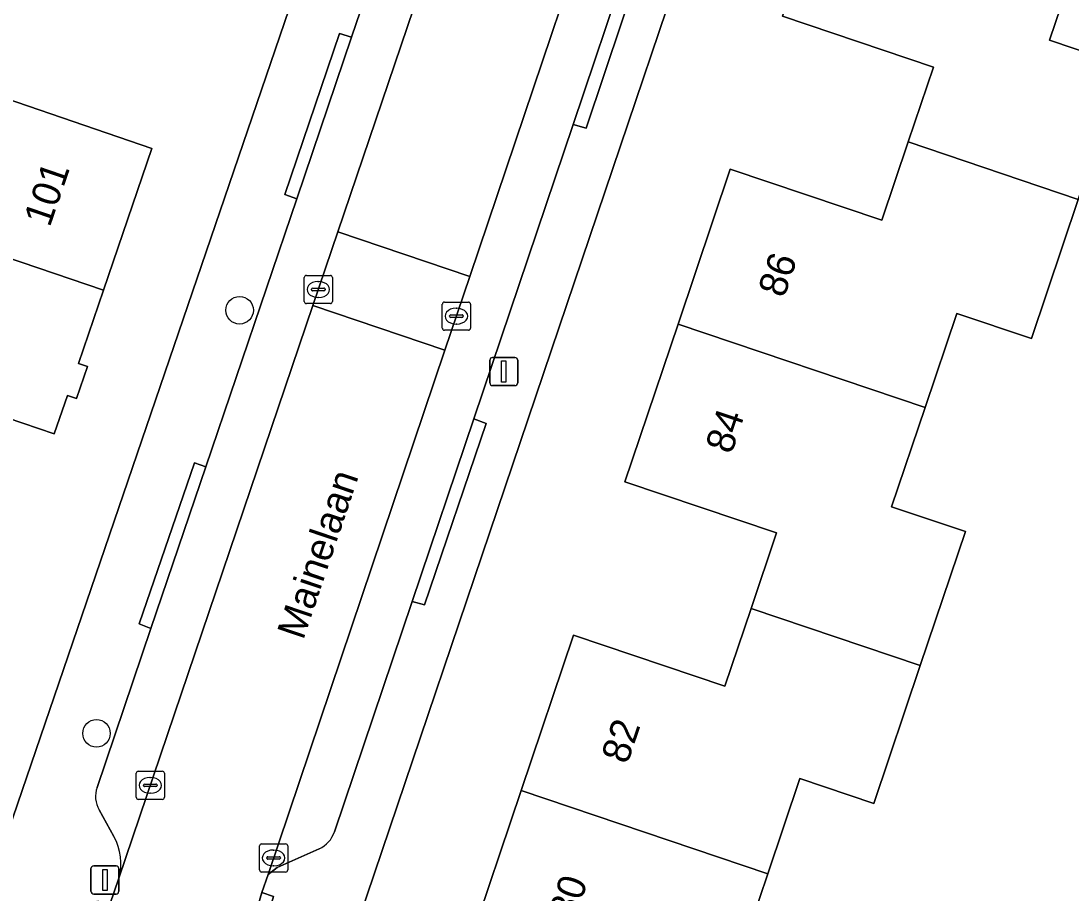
# Model space of a CAD drawing. Extents: x 157767 to 159172, y 387839 to 389425.
# Drawn here: x 158211.22 to 158248.51, y 388376.55 to 388407.54 of the extents above; entities that cross this region are included whole.
import ezdxf

# ---------------------------------------------------------------- set-up
doc = ezdxf.new("R2010")
doc.units = 0
for name, color, linetype in [('IMGEO_Boom', 7, 'Continuous'), ('IMGEO_Erf', 7, 'Continuous'), ('IMGEO_Kolk', 7, 'Continuous'), ('IMGEO_Lichtmast', 7, 'Continuous'), ('IMGEO_Openbare_ruimte_label', 7, 'Continuous'), ('IMGEO_Pand', 7, 'Continuous'), ('IMGEO_Pand_nummerreeks', 7, 'Continuous'), ('IMGEO_Parkeervlak_open', 7, 'Continuous'), ('IMGEO_Rijbaan_lokaal_open', 7, 'Continuous'), ('IMGEO_Voetpad_open', 7, 'Continuous')]:
    doc.layers.add(name, color=color, linetype=linetype)

msp = doc.modelspace()

# ---------------------------------------------------------------- linework, layer by layer
at = {"layer": 'IMGEO_Boom'}
for centre in [(158218.983, 388397.272), (158213.9, 388382.25)]:
    msp.add_circle(centre, 0.489, dxfattribs=at)
at = {"layer": 'IMGEO_Erf'}
msp.add_lwpolyline([(158227.437, 388427.591), (158206.398, 388461.811), (158193.554, 388453.846), (158183.168, 388447.406), (158182.041, 388442.936), (158182.177, 388442.783), (158184.992, 388444.506), (158185.402, 388443.835), (158188.66, 388445.829), (158190.411, 388442.966), (158187.153, 388440.973), (158188.112, 388439.406), (158185.297, 388437.683), (158197.216, 388418.782), (158193.835, 388409.215), (158175.068, 388397.881), (158178.573, 388391.881), (158193.933, 388365.581), (158200.612, 388354.718), (158203.311, 388362.254), (158206.731, 388361.142), (158207.656, 388363.849), (158211.167, 388374.122), (158210.098, 388376.863)], close=True, dxfattribs=at)
for points in [[(158254.733, 388410.921), (158237.149, 388416.834), (158222.397, 388373.231), (158224.063, 388370.135), (158264.935, 388356.284)], [(158227.1, 388374.631), (158228.983, 388380.218), (158230.842, 388385.733), (158236.213, 388383.922), (158237.145, 388386.686), (158238.05, 388389.372), (158232.667, 388391.186), (158234.553, 388396.782), (158236.408, 388402.286), (158241.79, 388400.472), (158242.725, 388403.247), (158243.622, 388405.908), (158238.264, 388407.714), (158240.196, 388413.446), (158248.968, 388410.49), (158247.743, 388406.856), (158250.369, 388405.971)], [(158208.271, 388405.624), (158215.871, 388403.021), (158214.148, 388397.987), (158213.256, 388395.382), (158213.577, 388395.271), (158213.188, 388394.135), (158212.866, 388394.245), (158212.399, 388392.882), (158209.608, 388393.837)], [(158248.764, 388401.209), (158247.099, 388396.267), (158244.45, 388397.16), (158243.325, 388393.823), (158242.137, 388390.296), (158244.756, 388389.413), (158243.153, 388384.658), (158241.504, 388379.765), (158238.878, 388380.65), (158237.737, 388377.264), (158236.555, 388373.757)]]:
    msp.add_lwpolyline(points, dxfattribs=at)
at = {"layer": 'IMGEO_Kolk'}
for p, q in [((158221.277, 388397.583), (158221.277, 388398.435)), ((158221.352, 388398.509), (158222.204, 388398.509)), ((158222.278, 388398.435), (158222.278, 388397.583)), ((158221.536, 388398.003), (158221.536, 388398.015)), ((158221.579, 388398.052), (158221.977, 388398.052)), ((158221.765, 388398.289), (158221.79, 388398.289)), ((158222.02, 388398.015), (158222.02, 388398.003)), ((158221.974, 388397.966), (158221.576, 388397.966)), ((158221.788, 388397.729), (158221.763, 388397.729)), ((158222.204, 388397.509), (158221.352, 388397.509)), ((158226.181, 388396.637), (158226.181, 388397.489)), ((158226.256, 388397.563), (158227.108, 388397.563)), ((158226.669, 388397.343), (158226.694, 388397.343)), ((158227.182, 388397.489), (158227.182, 388396.637)), ((158226.44, 388397.057), (158226.44, 388397.069)), ((158226.878, 388397.02), (158226.48, 388397.02)), ((158226.483, 388397.106), (158226.881, 388397.106)), ((158226.924, 388397.069), (158226.924, 388397.057)), ((158227.108, 388396.563), (158226.256, 388396.563)), ((158226.692, 388396.783), (158226.667, 388396.783)), ((158215.385, 388380.905), (158216.237, 388380.905)), ((158215.31, 388379.979), (158215.31, 388380.831)), ((158215.798, 388380.685), (158215.823, 388380.685)), ((158216.311, 388380.831), (158216.311, 388379.979)), ((158215.569, 388380.399), (158215.569, 388380.411)), ((158216.007, 388380.362), (158215.609, 388380.362)), ((158215.612, 388380.448), (158216.01, 388380.448)), ((158215.821, 388380.125), (158215.796, 388380.125)), ((158216.053, 388380.411), (158216.053, 388380.399)), ((158216.237, 388379.905), (158215.385, 388379.905)), ((158219.688, 388377.401), (158219.688, 388378.253)), ((158219.763, 388378.327), (158220.615, 388378.327)), ((158220.689, 388378.253), (158220.689, 388377.401)), ((158220.176, 388378.107), (158220.201, 388378.107)), ((158219.947, 388377.821), (158219.947, 388377.833)), ((158220.385, 388377.784), (158219.987, 388377.784)), ((158219.99, 388377.87), (158220.388, 388377.87)), ((158220.199, 388377.547), (158220.174, 388377.547)), ((158220.431, 388377.833), (158220.431, 388377.821)), ((158220.615, 388377.327), (158219.763, 388377.327))]:
    msp.add_line(p, q, dxfattribs=at)
for points in [[(158221.277, 388397.583), (158221.277, 388398.435)], [(158221.352, 388398.509), (158222.204, 388398.509)], [(158222.278, 388398.435), (158222.278, 388397.583)], [(158222.204, 388397.509), (158221.352, 388397.509)], [(158226.181, 388396.637), (158226.181, 388397.489)], [(158226.256, 388397.563), (158227.108, 388397.563)], [(158227.182, 388397.489), (158227.182, 388396.637)], [(158227.108, 388396.563), (158226.256, 388396.563)], [(158215.385, 388380.905), (158216.237, 388380.905)], [(158215.31, 388379.979), (158215.31, 388380.831)], [(158216.311, 388380.831), (158216.311, 388379.979)], [(158216.237, 388379.905), (158215.385, 388379.905)], [(158219.688, 388377.401), (158219.688, 388378.253)], [(158219.763, 388378.327), (158220.615, 388378.327)], [(158220.689, 388378.253), (158220.689, 388377.401)], [(158220.615, 388377.327), (158219.763, 388377.327)]]:
    msp.add_lwpolyline(points, dxfattribs=at)
for centre, radius, start, end in [((158221.354, 388398.433), 0.0765, 91.552, 178.448), ((158221.354, 388398.433), 0.0765, 91.552, 178.448), ((158222.202, 388398.433), 0.0765, 1.552, 88.448), ((158222.202, 388398.433), 0.0765, 1.552, 88.448), ((158221.576, 388398.012), 0.0403, 85.8775, 175.7526), ((158221.981, 388398.014), 0.0386, 1.7309, 96.639), ((158221.573, 388398.002), 0.0366, 178.938, 274.7102), ((158221.977, 388398.009), 0.043, 264.8664, 352.4533), ((158221.354, 388397.585), 0.0765, 181.552, 268.448), ((158221.354, 388397.585), 0.0765, 181.552, 268.448), ((158222.202, 388397.585), 0.0765, 271.552, 358.448), ((158222.202, 388397.585), 0.0765, 271.552, 358.448), ((158226.258, 388397.487), 0.0765, 91.552, 178.448), ((158226.258, 388397.487), 0.0765, 91.552, 178.448), ((158227.106, 388397.487), 0.0765, 1.552, 88.448), ((158227.106, 388397.487), 0.0765, 1.552, 88.448), ((158226.48, 388397.066), 0.0403, 85.8775, 175.7526), ((158226.477, 388397.056), 0.0366, 178.938, 274.7102), ((158226.881, 388397.063), 0.043, 264.8664, 352.4533), ((158226.885, 388397.068), 0.0386, 1.7309, 96.639), ((158226.258, 388396.639), 0.0765, 181.552, 268.448), ((158226.258, 388396.639), 0.0765, 181.552, 268.448), ((158227.106, 388396.639), 0.0765, 271.552, 358.448), ((158227.106, 388396.639), 0.0765, 271.552, 358.448), ((158215.387, 388380.829), 0.0765, 91.552, 178.448), ((158215.387, 388380.829), 0.0765, 91.552, 178.448), ((158216.235, 388380.829), 0.0765, 1.552, 88.448), ((158216.235, 388380.829), 0.0765, 1.552, 88.448), ((158215.609, 388380.408), 0.0403, 85.8775, 175.7526), ((158215.606, 388380.398), 0.0366, 178.938, 274.7102), ((158216.01, 388380.405), 0.043, 264.8664, 352.4533), ((158216.014, 388380.41), 0.0386, 1.7309, 96.639), ((158215.387, 388379.981), 0.0765, 181.552, 268.448), ((158215.387, 388379.981), 0.0765, 181.552, 268.448), ((158216.235, 388379.981), 0.0765, 271.552, 358.448), ((158216.235, 388379.981), 0.0765, 271.552, 358.448), ((158219.765, 388378.251), 0.0765, 91.552, 178.448), ((158219.765, 388378.251), 0.0765, 91.552, 178.448), ((158220.613, 388378.251), 0.0765, 1.552, 88.448), ((158220.613, 388378.251), 0.0765, 1.552, 88.448), ((158219.987, 388377.83), 0.0403, 85.8775, 175.7526), ((158219.984, 388377.82), 0.0366, 178.938, 274.7102), ((158220.388, 388377.827), 0.043, 264.8664, 352.4533), ((158220.392, 388377.832), 0.0386, 1.7309, 96.639), ((158219.765, 388377.403), 0.0765, 181.552, 268.448), ((158219.765, 388377.403), 0.0765, 181.552, 268.448), ((158220.613, 388377.403), 0.0765, 271.552, 358.448), ((158220.613, 388377.403), 0.0765, 271.552, 358.448)]:
    msp.add_arc(centre, radius, start, end, dxfattribs=at)
for centre, major_axis, ratio, start_param, end_param in [((158221.764, 388398.009), (-0.387, 0.002), 0.722429, 4.712389, 7.853982), ((158221.789, 388398.009), (-0.39, 0.002), 0.717154, 1.570796, 4.712389), ((158226.668, 388397.063), (-0.387, 0.002), 0.722429, 4.712389, 7.853982), ((158226.693, 388397.063), (-0.39, 0.002), 0.717154, 1.570796, 4.712389), ((158215.797, 388380.405), (-0.387, 0.002), 0.722429, 4.712389, 7.853982), ((158215.822, 388380.405), (-0.39, 0.002), 0.717154, 1.570796, 4.712389), ((158220.175, 388377.827), (-0.387, 0.002), 0.722429, 4.712389, 7.853982), ((158220.2, 388377.827), (-0.39, 0.002), 0.717154, 1.570796, 4.712389)]:
    msp.add_ellipse(centre, major_axis=major_axis, ratio=ratio, start_param=start_param, end_param=end_param, dxfattribs=at)
at = {"layer": 'IMGEO_Lichtmast'}
for p, q in [((158227.868, 388394.696), (158227.868, 388395.496)), ((158227.868, 388395.496), (158227.868, 388394.696)), ((158227.968, 388395.596), (158228.758, 388395.596)), ((158228.758, 388395.596), (158227.968, 388395.596)), ((158228.858, 388395.496), (158228.858, 388394.696)), ((158228.858, 388394.696), (158228.858, 388395.496)), ((158228.758, 388394.596), (158227.968, 388394.596)), ((158227.968, 388394.596), (158228.758, 388394.596)), ((158213.804, 388377.546), (158214.594, 388377.546)), ((158214.594, 388377.546), (158213.804, 388377.546)), ((158213.704, 388376.646), (158213.704, 388377.446)), ((158213.704, 388377.446), (158213.704, 388376.646)), ((158214.694, 388377.446), (158214.694, 388376.646)), ((158214.694, 388376.646), (158214.694, 388377.446)), ((158214.594, 388376.546), (158213.804, 388376.546)), ((158213.804, 388376.546), (158214.594, 388376.546))]:
    msp.add_line(p, q, dxfattribs=at)
for points in [[(158228.288, 388395.471), (158228.438, 388395.471), (158228.438, 388394.721), (158228.288, 388394.721), (158228.288, 388395.471)], [(158214.124, 388377.421), (158214.274, 388377.421), (158214.274, 388376.671), (158214.124, 388376.671), (158214.124, 388377.421)]]:
    msp.add_lwpolyline(points, dxfattribs=at)
for centre, start, end in [((158227.968, 388395.496), 90, 180), ((158227.968, 388395.496), 90, 180), ((158228.758, 388395.496), 0, 90), ((158228.758, 388395.496), 360, 90), ((158227.968, 388394.696), 180, 270), ((158227.968, 388394.696), 180, 270), ((158228.758, 388394.696), 270, 0), ((158228.758, 388394.696), 270, 0), ((158213.804, 388377.446), 90, 180), ((158213.804, 388377.446), 90, 180), ((158214.594, 388377.446), 0, 90), ((158214.594, 388377.446), 360, 90), ((158213.804, 388376.646), 180, 270), ((158213.804, 388376.646), 180, 270), ((158214.594, 388376.646), 270, 0), ((158214.594, 388376.646), 270, 0)]:
    msp.add_arc(centre, 0.1, start, end, dxfattribs=at)
at = {"layer": 'IMGEO_Pand'}
for points in [[(158242.725, 388403.247), (158248.764, 388401.209), (158250.369, 388405.971), (158247.743, 388406.856), (158248.968, 388410.49), (158240.196, 388413.446), (158238.264, 388407.714), (158243.622, 388405.908)], [(158202.697, 388410.328), (158201.657, 388407.291), (158204.208, 388406.417), (158203.479, 388404.286), (158206.779, 388403.156), (158205.962, 388400.77), (158214.148, 388397.987), (158215.871, 388403.021), (158208.271, 388405.624), (158209.132, 388408.139)], [(158242.725, 388403.247), (158241.79, 388400.472), (158236.408, 388402.286), (158234.553, 388396.782), (158243.325, 388393.823), (158244.45, 388397.16), (158247.099, 388396.267), (158248.764, 388401.209)], [(158214.148, 388397.987), (158205.962, 388400.77), (158202.76, 388401.867), (158201.896, 388399.345), (158201.173, 388397.234), (158198.543, 388398.135), (158197.538, 388395.198), (158203.956, 388393.013), (158204.801, 388395.483), (158209.608, 388393.837), (158212.399, 388392.882), (158212.866, 388394.245), (158213.188, 388394.135), (158213.577, 388395.271), (158213.256, 388395.382)], [(158234.553, 388396.782), (158232.667, 388391.186), (158238.05, 388389.372), (158237.145, 388386.686), (158243.153, 388384.658), (158244.756, 388389.413), (158242.137, 388390.296), (158243.325, 388393.823)], [(158237.737, 388377.264), (158238.878, 388380.65), (158241.504, 388379.765), (158243.153, 388384.658), (158237.145, 388386.686), (158236.213, 388383.922), (158230.842, 388385.733), (158228.983, 388380.218)], [(158237.737, 388377.264), (158228.983, 388380.218), (158227.1, 388374.631), (158232.477, 388372.819), (158231.529, 388370.008), (158237.559, 388367.975), (158239.207, 388372.863), (158236.555, 388373.757)]]:
    msp.add_lwpolyline(points, close=True, dxfattribs=at)
at = {"layer": 'IMGEO_Parkeervlak_open'}
for points in [[(158233.28, 388416.612), (158227.155, 388398.466), (158226.272, 388395.851), (158219.991, 388377.243), (158220.32, 388377.493), (158221.808, 388378.155)], [(158214.694, 388377.106), (158221.586, 388397.439), (158222.472, 388400.053), (158227.182, 388413.948)], [(158222.348, 388378.748), (158225.11, 388386.932), (158227.298, 388393.413), (158230.826, 388403.865), (158232.76, 388409.604), (158234.056, 388413.433)], [(158224.56, 388411.695), (158222.955, 388406.963), (158221.011, 388401.233), (158217.781, 388391.715), (158215.833, 388385.97), (158213.918, 388380.327)], [(158213.99, 388379.537), (158214.52, 388378.586)]]:
    msp.add_lwpolyline(points, dxfattribs=at)
for centre, radius, start, end in [((158214.84, 388380.013), 0.974, 161.1877, 209.2273), ((158221.4, 388379.069), 1, 294.0492, 341.3073), ((158212.804, 388377.634), 1.962, 344.3863, 29.0244)]:
    msp.add_arc(centre, radius, start, end, dxfattribs=at)
at = {"layer": 'IMGEO_Rijbaan_lokaal_open'}
msp.add_lwpolyline([(158229.537, 388421.009), (158227.853, 388415.957), (158227.182, 388413.948), (158222.472, 388400.053), (158227.155, 388398.466), (158233.28, 388416.612), (158234.713, 388421.141)], dxfattribs=at)
for points in [[(158221.586, 388397.439), (158226.272, 388395.851), (158227.155, 388398.466), (158222.472, 388400.053)], [(158226.272, 388395.851), (158221.586, 388397.439), (158214.694, 388377.106), (158214.372, 388376.178), (158213.812, 388374.563), (158218.733, 388372.942), (158218.845, 388373.452), (158219.775, 388376.603), (158219.991, 388377.243)]]:
    msp.add_lwpolyline(points, close=True, dxfattribs=at)
at = {"layer": 'IMGEO_Voetpad_open'}
for points in [[(158221.808, 388378.155), (158220.32, 388377.493), (158219.991, 388377.243), (158219.775, 388376.603), (158220.185, 388376.459), (158219.494, 388374.153), (158222.397, 388373.231), (158237.149, 388416.834), (158239.61, 388422.451), (158240.217, 388428.536), (158224.669, 388453.69), (158223.359, 388455.784), (158221.068, 388459.446), (158216.064, 388467.448)], [(158206.398, 388461.811), (158227.437, 388427.591), (158210.098, 388376.863), (158211.167, 388374.122), (158207.656, 388363.849), (158206.731, 388361.142), (158209.014, 388360.358), (158209.923, 388363.019), (158214.388, 388361.506), (158214.349, 388361.391), (158215.655, 388360.952), (158266.215, 388343.931)], [(158234.056, 388413.433), (158232.76, 388409.604), (158233.21, 388409.463), (158231.29, 388403.74), (158230.826, 388403.865), (158227.298, 388393.413), (158227.739, 388393.253), (158225.545, 388386.812), (158225.11, 388386.932), (158222.348, 388378.748)], [(158213.918, 388380.327), (158215.833, 388385.97), (158215.411, 388386.133), (158217.375, 388391.858), (158217.781, 388391.715), (158221.011, 388401.233), (158220.593, 388401.377), (158222.532, 388407.104), (158222.955, 388406.963), (158224.56, 388411.695)], [(158214.52, 388378.586), (158213.99, 388379.537)], [(158211.676, 388368.603), (158212.957, 388373.437), (158213.939, 388376.3), (158214.372, 388376.178), (158214.694, 388377.106)]]:
    msp.add_lwpolyline(points, dxfattribs=at)
for points in [[(158232.76, 388409.604), (158230.826, 388403.865), (158231.29, 388403.74), (158233.21, 388409.463)], [(158221.011, 388401.233), (158222.955, 388406.963), (158222.532, 388407.104), (158220.593, 388401.377)], [(158227.298, 388393.413), (158225.11, 388386.932), (158225.545, 388386.812), (158227.739, 388393.253)], [(158215.833, 388385.97), (158217.781, 388391.715), (158217.375, 388391.858), (158215.411, 388386.133)], [(158220.185, 388376.459), (158219.775, 388376.603), (158218.845, 388373.452), (158218.733, 388372.942), (158219.098, 388372.832), (158219.494, 388374.153)]]:
    msp.add_lwpolyline(points, close=True, dxfattribs=at)
for centre, radius, start, end in [((158214.84, 388380.013), 0.974, 161.1877, 209.2273), ((158221.4, 388379.069), 1, 294.0492, 341.3073), ((158212.804, 388377.634), 1.962, 344.3863, 29.0244)]:
    msp.add_arc(centre, radius, start, end, dxfattribs=at)

# ---------------------------------------------------------------- texts
at = {"layer": 'IMGEO_Openbare_ruimte_label'}
msp.add_text('Mainelaan', height=1, rotation=71.3294, dxfattribs=at).set_placement((158221.241, 388385.534))
at = {"layer": 'IMGEO_Pand_nummerreeks'}
for s, rotation, p in [('101', 71.0967, (158212.239, 388400.193)), ('86', 71.3748, (158238.317, 388397.68)), ('84', 71.3748, (158236.446, 388392.13)), ('82', 71.3733, (158232.75, 388381.123)), ('80', 71.3733, (158230.881, 388375.578))]:
    msp.add_text(s, height=1, rotation=rotation, dxfattribs=at).set_placement(p)

doc.saveas('drawing.dxf')
